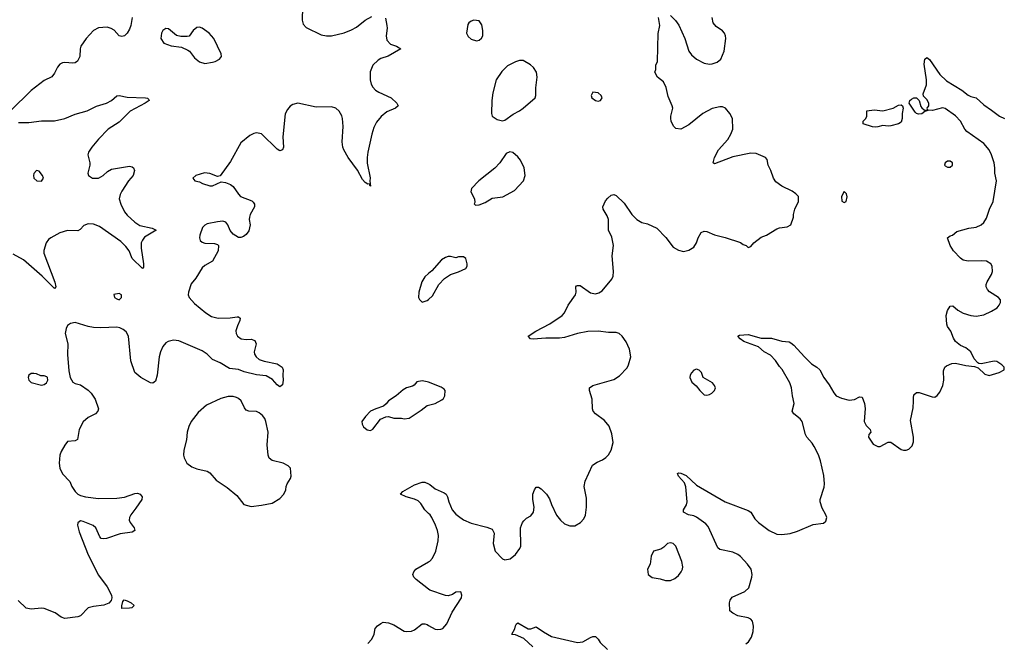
# Model space of a CAD drawing. Header units: inches. Extents: x 1449094 to 1618372, y 389908 to 534307.
# Tile 413 of 494: x 1596840 to 1604448, y 463298 to 468114. Entities that reach past the tile are written whole.
import ezdxf

# ---------------------------------------------------------------- set-up
doc = ezdxf.new("R2010")
doc.units = ezdxf.units.IN
doc.header["$MEASUREMENT"] = 0
doc.layers.add('B5496', color=7, linetype='Continuous')
doc.layers.add('B6406', color=7, linetype='Continuous')

msp = doc.modelspace()

# ---------------------------------------------------------------- linework, layer by layer
at = {"layer": 'B5496', "color": 5}
for points, elevation in [([(1599026.3, 468210), (1599022, 468110), (1599030, 468078.8), (1599054.4, 468054.4), (1599170, 467998.5), (1599210.2, 467990.2), (1599250, 467989.1), (1599346.5, 468013.5), (1599404.9, 468035.1), (1599442.2, 468057.7), (1599510, 468110.5), (1599561.2, 468138.8)], 540), ([(1597709.3, 468130.7), (1597699.2, 468070), (1597690, 468042), (1597670, 468009.6), (1597650.4, 467990), (1597630, 467983.6), (1597610, 467989.6), (1597570, 468033.3), (1597547.4, 468047.4), (1597515.4, 468055.4), (1597450, 468051.4), (1597410, 468030.8), (1597355.2, 467970), (1597313.8, 467910), (1597308, 467890), (1597304, 467830), (1597286.8, 467793.2), (1597270, 467782), (1597250, 467777.7), (1597190, 467783.5), (1597170, 467781.3), (1597150, 467769.6), (1597132.1, 467747.9), (1597110, 467702), (1597090, 467673.6), (1597030, 467645.1), (1596930, 467568), (1596770.6, 467410)], 520), ([(1599666.7, 468126.7), (1599677.2, 468070), (1599678.6, 468050), (1599670.9, 467990), (1599677.3, 467957.3), (1599705.1, 467925.1), (1599751, 467910), (1599786, 467890), (1599688.5, 467831.5), (1599630, 467815.1), (1599610, 467802.9), (1599570, 467762.7), (1599549, 467711), (1599547.4, 467650), (1599556, 467616), (1599570, 467593.4), (1599590.4, 467570.3), (1599614.7, 467554.7), (1599710.4, 467510.3), (1599754, 467470), (1599766, 467450), (1599744.7, 467430), (1599677.7, 467402.3), (1599632.9, 467367.1), (1599596.2, 467323.8), (1599577.7, 467282.3), (1599561.6, 467230), (1599530.4, 467090), (1599525.7, 467050), (1599526.4, 467006.4), (1599547.9, 466892.1), (1599546, 466866), (1599550.8, 466829.2), (1599546, 466834), (1599546, 466846), (1599530, 466844), (1599510, 466857.2), (1599490, 466881.2), (1599451.3, 466951.3), (1599378, 467050), (1599344.5, 467110), (1599337, 467130), (1599331.7, 467171.7), (1599338.5, 467290), (1599335.3, 467350), (1599330, 467372.7), (1599310, 467407.3), (1599282.7, 467430), (1599250, 467440.5), (1599130, 467438), (1598990, 467469.3), (1598950, 467459.3), (1598930, 467445.2), (1598910, 467421.2), (1598892.5, 467387.5), (1598874, 467210), (1598878.8, 467130), (1598870, 467108.7), (1598850, 467101.2), (1598830, 467113.2), (1598710, 467232), (1598670, 467240.9), (1598650, 467236), (1598619.9, 467220.1), (1598550, 467163.7), (1598470, 467019), (1598390, 466908), (1598370, 466902), (1598310, 466925.2), (1598267.5, 466932.5), (1598202, 466910), (1598178, 466890), (1598194, 466870), (1598230, 466862.8), (1598252, 466850), (1598310, 466830.8), (1598330, 466831), (1598398, 466862), (1598430, 466857.3), (1598470, 466841.6), (1598490, 466825.5), (1598530, 466767.3), (1598547.3, 466750), (1598634.4, 466714.4), (1598645.5, 466705.5), (1598655.5, 466690), (1598655.5, 466670), (1598620.4, 466610), (1598615.5, 466590), (1598613, 466570), (1598620.4, 466530), (1598610, 466484), (1598590, 466456), (1598570, 466440.9), (1598550, 466432.7), (1598530, 466433.2), (1598490, 466457.2), (1598466.8, 466486.8), (1598449.4, 466530), (1598432, 466550), (1598410, 466557.4), (1598370, 466554), (1598290, 466536.9), (1598270, 466527), (1598253, 466510), (1598233, 466450), (1598230.7, 466430), (1598236, 466410), (1598250, 466396), (1598270, 466387.3), (1598346.4, 466386.4), (1598370, 466378), (1598376, 466370), (1598373.4, 466330), (1598330.2, 466249.8), (1598270, 466216.3), (1598250, 466197.6), (1598202.5, 466117.5), (1598166.5, 466073.5), (1598144.2, 466010), (1598143.1, 465990), (1598148.7, 465970), (1598190, 465923.7), (1598279.3, 465850), (1598323, 465823), (1598374, 465810), (1598467.5, 465812.5), (1598519.5, 465819.5), (1598530, 465819.3), (1598544, 465810), (1598541.6, 465790), (1598522.4, 465750), (1598510.7, 465710.7), (1598513.4, 465690), (1598524, 465670), (1598550.4, 465650.4), (1598590, 465645.3), (1598630, 465648.2), (1598656.5, 465636.5), (1598668, 465610), (1598653, 465550), (1598655.5, 465530), (1598668.2, 465510), (1598690, 465490.4), (1598730, 465476.5), (1598830, 465456.5), (1598867.7, 465430), (1598876.3, 465410), (1598873, 465370), (1598876.5, 465330), (1598870, 465294), (1598850, 465279.5), (1598830, 465294.7), (1598794.7, 465334.7), (1598744.9, 465364.9), (1598670, 465371.7), (1598574.6, 465394.6), (1598530, 465411.6), (1598460.7, 465420.7), (1598390, 465463.1), (1598330.6, 465490.6), (1598289.7, 465530), (1598250, 465557.4), (1598070, 465633.1), (1598030, 465639.8), (1597988, 465630), (1597970, 465618), (1597945.3, 465590), (1597928, 465550), (1597919.1, 465510), (1597902, 465370), (1597890, 465322), (1597870, 465306), (1597850, 465309.5), (1597777.2, 465350), (1597729.2, 465390), (1597700.1, 465480.1), (1597680.4, 465670), (1597662.7, 465702.7), (1597641, 465721), (1597614.3, 465734.3), (1597590, 465738.7), (1597466.5, 465733.5), (1597410, 465737.1), (1597370, 465744.1), (1597270, 465775.6), (1597232.1, 465767.9), (1597210, 465752.3), (1597198.7, 465730), (1597191.8, 465690), (1597211.7, 465610), (1597208.9, 465528.9), (1597221.3, 465401.3), (1597230.5, 465350), (1597250, 465314.8), (1597270, 465304), (1597310, 465293.4), (1597370, 465253.4), (1597394, 465230), (1597422.5, 465182.5), (1597450.5, 465110), (1597444, 465090), (1597426.8, 465070), (1597370, 465043), (1597330.2, 465009.8), (1597299.6, 464950), (1597286.7, 464873.3), (1597270, 464862.9), (1597210, 464857), (1597190, 464829.3), (1597161.4, 464778.6), (1597151.7, 464750), (1597146, 464690), (1597150.4, 464650), (1597170, 464606), (1597228, 464548), (1597242.4, 464510), (1597268.7, 464470), (1597290, 464450.3), (1597310, 464440.2), (1597350, 464430.2), (1597450, 464417), (1597590, 464419.5), (1597650, 464427), (1597730, 464454.4), (1597750, 464457.1), (1597771, 464450), (1597786.8, 464430), (1597784, 464410), (1597738.7, 464341.3), (1597698, 464290), (1597688.2, 464270), (1597686.4, 464250), (1597694.4, 464230), (1597723.8, 464190), (1597730.7, 464170), (1597710, 464157.6), (1597615.9, 464144.1), (1597510, 464108), (1597485.1, 464105.1), (1597470, 464107.6), (1597459.3, 464119.3), (1597429.6, 464190), (1597408, 464208), (1597330, 464239.8), (1597310, 464243.1), (1597290.3, 464229.7), (1597288.1, 464210), (1597299.1, 464159.1), (1597370, 463982), (1597450, 463825.5), (1597515.3, 463735.2), (1597550.4, 463670.4), (1597553, 463650), (1597548, 463630), (1597530.4, 463609.6), (1597490, 463594), (1597410, 463582.4), (1597370, 463571.8), (1597310, 463509.6), (1597290, 463502), (1597190, 463489.7), (1597161.1, 463501.1), (1597114.5, 463534.5), (1597030, 463566), (1597009.3, 463570.7), (1596930, 463560.9), (1596890, 463569.4), (1596827.9, 463627.9)], 540), ([(1596830, 467320.8), (1596910, 467321.3), (1597010, 467332.7), (1597110, 467333.4), (1597190, 467350.3), (1597270, 467384.2), (1597361.2, 467410), (1597434.6, 467445.4), (1597510, 467468.7), (1597549.7, 467490.3), (1597590, 467527.3), (1597610, 467527.7), (1597670, 467514.9), (1597812, 467512), (1597827.1, 467507.1), (1597837.3, 467497.3), (1597841, 467490), (1597810.8, 467470), (1597693.2, 467406.8), (1597610, 467323.5), (1597524.9, 467270), (1597450, 467191.8), (1597398.4, 467130), (1597372.7, 467090), (1597367.7, 467070), (1597383, 467010), (1597382, 466990), (1597366, 466930), (1597371.3, 466910), (1597402, 466890), (1597450, 466890.6), (1597485.2, 466910), (1597517.7, 466942.3), (1597550, 466960.4), (1597690, 466983.1), (1597710, 466979.1), (1597720.7, 466970), (1597727.7, 466950), (1597718, 466910), (1597681.3, 466870), (1597629.2, 466790.8), (1597615.8, 466764.2), (1597610.3, 466730), (1597622.6, 466690), (1597650.7, 466630.7), (1597670, 466605.8), (1597730, 466550.2), (1597770, 466524.4), (1597865.3, 466505.3), (1597894.8, 466490), (1597805.9, 466434.1), (1597788.5, 466411.5), (1597779.6, 466390), (1597780.2, 466350), (1597798.3, 466230), (1597796.9, 466203.1), (1597790, 466192.7), (1597709.7, 466270), (1597686, 466330), (1597661.8, 466361.8), (1597621.8, 466401.8), (1597457, 466517), (1597410, 466534.8), (1597370, 466538.8), (1597335.5, 466524.5), (1597306.5, 466493.5), (1597290, 466483.5), (1597210, 466486), (1597150, 466468.7), (1597080.4, 466430), (1597064.2, 466415.8), (1597046.3, 466390), (1597027.4, 466332.6), (1597028, 466310), (1597112.5, 466087.5), (1597121, 466050), (1597110, 466039), (1597012.9, 466132.9), (1596870, 466260.5), (1596790, 466303.6)], 520), ([(1600000, 466154.5), (1599970, 466128.7), (1599946.8, 466090), (1599924.7, 466010), (1599922, 465970), (1599930, 465954), (1599950, 465934), (1599990, 465944.7), (1600000, 465954)], 560), ([(1600000, 465314.1), (1599990, 465318), (1599950, 465326), (1599910, 465317.2), (1599888.1, 465291.9), (1599875.8, 465284.2), (1599830, 465271.8), (1599803.4, 465256.6), (1599750, 465209.2), (1599691.3, 465170), (1599673.2, 465146.8), (1599650.6, 465129.4), (1599592, 465110), (1599552, 465090), (1599511.3, 465050), (1599482.8, 465010), (1599486.8, 464990), (1599498, 464970), (1599525.8, 464945.8), (1599550, 464941), (1599570, 464952), (1599628.7, 465030), (1599670, 465047.3), (1599690.7, 465050.7), (1599730, 465038), (1599790, 465038), (1599810, 465032), (1599850, 465038), (1599942.5, 465097.5), (1599990, 465134), (1600000, 465136.8)], 560), ([(1600000, 464300.8), (1599970.8, 464330), (1599938.6, 464378.6), (1599918.5, 464398.5), (1599890, 464411.7), (1599826.6, 464430), (1599784, 464450), (1599802, 464470), (1599890, 464522), (1599950, 464544), (1599970, 464544), (1600000, 464529.6)], 540), ([(1600000, 463717.2), (1599903.7, 463790), (1599886, 463810), (1599879.3, 463830), (1599886, 463850), (1599900.9, 463870), (1600000, 463927.1)], 540), ([(1599530, 463297.3), (1599560.9, 463330), (1599578.4, 463370), (1599587.6, 463412.4), (1599605.8, 463434.2), (1599630, 463450.7), (1599650, 463460.7), (1599690, 463457.3), (1599730, 463440.7), (1599810, 463393), (1599830, 463390.4), (1599867.5, 463392.5), (1599890, 463401.6), (1599950, 463448.2), (1599970, 463448.4), (1599990, 463442.4), (1600000, 463436.5)], 540)]:
    msp.add_lwpolyline(points, dxfattribs=dict(at, elevation=elevation))
for points, elevation in [([(1598230, 468057.6), (1598210, 468055.1), (1598180.3, 468030), (1598150, 467986.6), (1598135.2, 467984.8), (1598084.8, 467984.8), (1598053, 467993), (1597990, 468043.7), (1597970, 468047), (1597945.5, 468030), (1597934.9, 468010), (1597930.6, 467970), (1597954.2, 467934.2), (1598010, 467913), (1598090, 467901.6), (1598139.6, 467879.6), (1598151.5, 467871.5), (1598190, 467820.5), (1598230, 467788), (1598270, 467777.1), (1598330, 467786.4), (1598350, 467790.6), (1598385.2, 467810), (1598399.3, 467830), (1598398, 467850), (1598340.5, 467970), (1598305.6, 468010), (1598250, 468049.6)], 540), ([(1596970, 466948.7), (1596950, 466926), (1596946, 466910), (1596951, 466890), (1596972, 466870), (1597010, 466868.4), (1597025.2, 466890), (1597017.2, 466910), (1596990, 466944)], 520), ([(1597610, 465999), (1597567.1, 465992.9), (1597572, 465970), (1597590, 465958), (1597610, 465952), (1597628, 465970), (1597628, 465990)], 540), ([(1596950, 465382), (1596930, 465382), (1596912, 465370), (1596904.7, 465350), (1596912, 465330), (1596930, 465312), (1597010, 465291), (1597030, 465296), (1597048.7, 465310), (1597059, 465330), (1597055.3, 465350), (1597050, 465355.3), (1597030, 465364), (1597004.7, 465364.7), (1596970, 465379)], 540), ([(1598450, 465205.3), (1598394, 465190), (1598283.9, 465136.1), (1598220.4, 465079.6), (1598166.4, 465010), (1598147.8, 464972.3), (1598134.9, 464930), (1598130.5, 464870), (1598108.4, 464790), (1598106.4, 464750), (1598110.4, 464730), (1598133, 464690), (1598170, 464662.4), (1598210, 464644.9), (1598288.4, 464628.4), (1598310, 464614), (1598357.7, 464557.7), (1598442.8, 464502.8), (1598518.8, 464438.8), (1598571, 464371), (1598630, 464356), (1598710, 464366), (1598790, 464381), (1598850, 464416), (1598881.2, 464450), (1598897.5, 464482.5), (1598899.3, 464510), (1598906, 464530), (1598932.7, 464570), (1598937.2, 464590), (1598934, 464650), (1598915.3, 464670), (1598875.3, 464690), (1598790, 464709.3), (1598767.7, 464727.7), (1598760.9, 464750), (1598751.7, 464831.7), (1598759.6, 464930), (1598742.4, 465010), (1598733.4, 465033.4), (1598716.6, 465056.6), (1598690, 465078.7), (1598670, 465088), (1598610, 465091.6), (1598590, 465099.3), (1598576.9, 465116.9), (1598551.6, 465170), (1598529.8, 465189.8), (1598516, 465196), (1598490, 465203.9)], 560), ([(1597630, 463566), (1597628.7, 463588.7), (1597638, 463622), (1597646.6, 463633.4), (1597670, 463627.3), (1597701, 463610), (1597724.7, 463590), (1597706.8, 463573.2), (1597690, 463569.6)], 540)]:
    msp.add_lwpolyline(points, close=True, dxfattribs=dict(at, elevation=elevation))
at = {"layer": 'B6406', "color": 5}
for points, elevation in [([(1600000, 464529.6), (1600010, 464524.9), (1600050.8, 464490), (1600121.2, 464461.2), (1600134.4, 464450), (1600145.3, 464430), (1600156, 464390), (1600182, 464330), (1600210, 464296), (1600230, 464279.6), (1600270, 464253.1), (1600330, 464225.7), (1600450, 464196.3), (1600490, 464181), (1600506.8, 464150), (1600499.1, 464070), (1600514.8, 464010), (1600570, 463951.3), (1600590, 463942.8), (1600630, 463950.8), (1600670, 463984), (1600703.7, 464030), (1600711.6, 464048.4), (1600709.5, 464190), (1600724.5, 464230), (1600734.9, 464245.1), (1600756.3, 464263.7), (1600790, 464283), (1600809.6, 464310), (1600814.3, 464350), (1600804.7, 464410), (1600805.6, 464450), (1600817, 464483), (1600830, 464504.7), (1600850, 464504), (1600870, 464490.4), (1600910.4, 464450), (1600934.4, 464414.4), (1600950.4, 464370), (1600989.1, 464289.1), (1601018, 464250), (1601050, 464220.5), (1601090, 464204.9), (1601130, 464206), (1601173.2, 464230), (1601200.1, 464259.9), (1601213.3, 464286.7), (1601220.5, 464350), (1601218.7, 464418.7), (1601201.2, 464510), (1601209.3, 464550), (1601265.8, 464674.2), (1601302, 464698), (1601343.6, 464716.4), (1601370, 464734), (1601390, 464754.8), (1601411.5, 464790), (1601424.7, 464850), (1601416.6, 464916.6), (1601395.5, 464975.5), (1601358.2, 465018.2), (1601289.3, 465070), (1601271.5, 465091.5), (1601265.1, 465110), (1601263.3, 465183.3), (1601242.7, 465250), (1601244, 465270), (1601268, 465290), (1601430, 465336.4), (1601475.4, 465364.6), (1601534.3, 465425.7), (1601545.1, 465450), (1601561.6, 465510), (1601551.6, 465570), (1601526.3, 465626.3), (1601495.6, 465670), (1601472.3, 465690), (1601450, 465699.7), (1601390, 465699.1), (1601310, 465708.6), (1601230, 465705.6), (1601150, 465692.1), (1601050, 465659.1), (1601010, 465653.7), (1600905.7, 465654.3), (1600807.9, 465647.9), (1600788, 465650), (1600769, 465670), (1600829.2, 465710), (1600935.5, 465764.5), (1601031.8, 465830), (1601049.6, 465850), (1601077, 465910), (1601134, 465990), (1601140.7, 466010), (1601137.2, 466050), (1601142, 466058), (1601150, 466062.8), (1601170, 466060.5), (1601250, 466006), (1601290, 465998.4), (1601315.6, 466004.4), (1601340.8, 466019.2), (1601416.2, 466110), (1601425.3, 466134.7), (1601429.7, 466170), (1601419.3, 466290), (1601428.7, 466371.3), (1601415.7, 466435.7), (1601391.1, 466490), (1601388.7, 466570), (1601378.4, 466598.4), (1601349.8, 466650), (1601346.4, 466670), (1601365.6, 466714.4), (1601384, 466736), (1601410, 466758), (1601430, 466763), (1601450, 466756.3), (1601510, 466697.3), (1601570, 466611), (1601610, 466571.3), (1601647.1, 466547.1), (1601690, 466538.8), (1601763.4, 466503.4), (1601832.3, 466432.3), (1601890, 466358.8), (1601930, 466334.8), (1601970, 466324), (1602010, 466334.8), (1602050, 466358.8), (1602069.5, 466390), (1602082.9, 466430), (1602106.6, 466470), (1602130, 466482), (1602150, 466479.3), (1602210, 466452), (1602290, 466432.4), (1602410, 466394.8), (1602430, 466378), (1602454, 466370), (1602470, 466354), (1602490, 466362), (1602514, 466390), (1602570, 466434), (1602610, 466450.7), (1602690, 466498.8), (1602712.1, 466507.9), (1602770, 466514.8), (1602799, 466530), (1602819, 466590), (1602819, 466610), (1602828.7, 466650), (1602858, 466710), (1602858, 466750), (1602838, 466770), (1602809.3, 466789.3), (1602728.1, 466828.1), (1602682.8, 466862.8), (1602664.5, 466890), (1602643.7, 466950), (1602622.7, 466990), (1602615.1, 467035.1), (1602602, 467050), (1602530, 467080.9), (1602490, 467084.2), (1602350, 467054.5), (1602210, 467002), (1602198, 467010), (1602209, 467050), (1602240.9, 467110), (1602310.9, 467189.1), (1602335.6, 467230), (1602349.5, 467270), (1602347, 467350), (1602327, 467390), (1602295.1, 467430), (1602270, 467440.7), (1602250, 467440.7), (1602190, 467429.6), (1602119.1, 467390), (1602010, 467302), (1601950, 467269.4), (1601910, 467273.2), (1601891.9, 467291.9), (1601875.1, 467330), (1601872.7, 467350), (1601872.7, 467370), (1601886, 467430), (1601882.7, 467450), (1601850, 467522), (1601835.6, 467590), (1601814.8, 467634.8), (1601769.3, 467670), (1601748.7, 467710), (1601755.3, 467730), (1601756.4, 467763.6), (1601768.7, 467791.3), (1601772.5, 468007.5), (1601785.2, 468070), (1601777.2, 468130)], 540), ([(1601870, 468146.8), (1601908.3, 468108.3), (1601932.3, 468072.3), (1601979.1, 467970), (1602010.3, 467870), (1602030, 467842.4), (1602070, 467808.7), (1602130, 467779.5), (1602170, 467772), (1602190, 467773.7), (1602230, 467786.7), (1602258.4, 467810), (1602282.4, 467870), (1602297, 467970), (1602294.5, 467990), (1602286.6, 468010), (1602270, 468029.3), (1602221.7, 468061.7), (1602199.6, 468090), (1602191.2, 468131.2)], 540), ([(1602450, 463294), (1602472.7, 463310), (1602494.7, 463345.3), (1602508, 463390), (1602511.1, 463430), (1602503, 463470), (1602490, 463484.2), (1602470, 463495.1), (1602390, 463509.7), (1602349.2, 463530), (1602326.6, 463550), (1602323.7, 463610), (1602329.5, 463630.5), (1602346, 463654), (1602442.7, 463697.3), (1602474.2, 463725.9), (1602498.3, 463810), (1602500.4, 463830), (1602492.2, 463870), (1602464, 463910), (1602410, 463969.7), (1602390, 463985.1), (1602350, 464002.4), (1602250, 464023.6), (1602235.2, 464035.2), (1602159.3, 464199.3), (1602142, 464222), (1602070, 464273.3), (1602050, 464282), (1602009, 464290), (1601969.3, 464310), (1601969.4, 464330), (1601992.6, 464367.4), (1601998, 464390), (1601986.4, 464506.4), (1601976.9, 464536.9), (1601929.4, 464590), (1601922, 464610), (1601930, 464614), (1601950, 464613), (1601990, 464593), (1602070, 464520.5), (1602290, 464390.5), (1602470, 464324), (1602490.3, 464310.3), (1602520.3, 464260.2), (1602547.7, 464230), (1602630, 464168.7), (1602690, 464142), (1602730, 464139.5), (1602792.7, 464147.3), (1602850, 464164.9), (1602970, 464215.5), (1603050, 464226.4), (1603070, 464242.8), (1603075.6, 464270), (1603069.5, 464290), (1603040.9, 464340.9), (1603025.4, 464390), (1603025.7, 464410), (1603056.8, 464503.2), (1603059.4, 464530), (1603054.8, 464594.8), (1603027.9, 464707.9), (1603013, 464753), (1602978.6, 464818.6), (1602963.3, 464843.3), (1602922.7, 464890), (1602911.5, 464911.5), (1602885.6, 465010), (1602870, 465031.8), (1602820.9, 465070), (1602809.4, 465090), (1602825.6, 465150), (1602811.1, 465210), (1602803.9, 465270), (1602790.7, 465310.7), (1602732, 465412), (1602710, 465437), (1602681.4, 465481.5), (1602642.8, 465522.8), (1602592, 465550), (1602548.3, 465588.3), (1602435.1, 465630), (1602406.6, 465650), (1602389, 465670), (1602402, 465678), (1602470, 465683), (1602570, 465654.9), (1602650, 465653.7), (1602730, 465630.5), (1602786, 465626), (1602799.8, 465619.8), (1602822, 465602), (1602903.8, 465510), (1602957.4, 465457.4), (1603000.7, 465430), (1603021.6, 465410), (1603054.4, 465350), (1603094.7, 465294.7), (1603130, 465233.4), (1603150, 465210.4), (1603190, 465190.4), (1603250, 465176.3), (1603290, 465182), (1603330, 465202.8), (1603350, 465198), (1603368, 465150), (1603372.1, 465112.1), (1603365.5, 465010), (1603380.9, 464980.9), (1603411.3, 464950), (1603416, 464930), (1603401, 464910), (1603398, 464890), (1603435.3, 464835.3), (1603470, 464818), (1603490, 464818), (1603549.5, 464850.5), (1603570, 464850.7), (1603650, 464794.8), (1603670, 464790.8), (1603690, 464791), (1603710, 464798), (1603736, 464824), (1603747, 464853), (1603747, 464890), (1603722, 465018), (1603742.7, 465117.3), (1603747.3, 465167.3), (1603745.1, 465194.9), (1603750, 465218), (1603770, 465234.8), (1603790, 465234.8), (1603890, 465201), (1603910, 465198), (1603930, 465211.3), (1603950, 465238), (1603971.8, 465290), (1603979.5, 465330), (1603977.5, 465402.5), (1603989.3, 465430), (1604000.1, 465439.9), (1604041.5, 465458.5), (1604070, 465460.7), (1604150, 465442.8), (1604216.9, 465436.9), (1604245.4, 465425.4), (1604298, 465378), (1604330, 465367.3), (1604408, 465390), (1604446, 465410), (1604448, 465430), (1604428.7, 465450), (1604390, 465475.1), (1604370, 465477), (1604270, 465455.3), (1604250, 465458), (1604243.1, 465463.1), (1604216, 465496), (1604189, 465550), (1604150, 465579.3), (1604110, 465597.2), (1604069.7, 465629.7), (1604054.7, 465654.7), (1604033.6, 465710), (1604010, 465743.7), (1604003.9, 465763.9), (1603998.9, 465830), (1604010, 465867.7), (1604030, 465902), (1604050, 465904.9), (1604088, 465870), (1604130, 465849.1), (1604190, 465829.1), (1604230, 465825.2), (1604290, 465835.6), (1604350, 465862.3), (1604391.8, 465890), (1604409.5, 465910), (1604419.5, 465930), (1604418, 465950), (1604402.7, 465970), (1604333.5, 466013.5), (1604317, 466030), (1604307.3, 466050), (1604307.6, 466070), (1604315.6, 466090), (1604350, 466146.8), (1604357.6, 466170), (1604354.5, 466210), (1604342.7, 466230), (1604309.6, 466249.6), (1604270, 466253), (1604170, 466249.6), (1604130, 466258.4), (1604110, 466272.3), (1604055.1, 466330), (1604029, 466370), (1604009, 466430), (1604030, 466444.7), (1604048.9, 466451.1), (1604080.9, 466479.1), (1604175.1, 466504.9), (1604230, 466512.2), (1604270, 466530.4), (1604290.7, 466549.3), (1604310, 466580.7), (1604333.1, 466650), (1604361.2, 466710), (1604388.5, 466870), (1604374.8, 466930), (1604375.4, 466970), (1604369, 467010), (1604349.8, 467070), (1604330, 467109.7), (1604290, 467157.2), (1604157.8, 467250), (1604142.2, 467270), (1604109.8, 467330), (1604071, 467371), (1603990, 467428.6), (1603970, 467432.3), (1603893.3, 467413.3), (1603864.7, 467415.3), (1603834.6, 467405.4), (1603810, 467386.3), (1603783.9, 467383.9), (1603769.6, 467389.6), (1603760.1, 467400.1), (1603712.7, 467470), (1603718, 467490), (1603730, 467499.3), (1603750, 467510.2), (1603770.3, 467510.3), (1603790.4, 467490.4), (1603803.7, 467443.7), (1603810, 467434.8), (1603830, 467418.8), (1603846, 467414), (1603850, 467414), (1603855.3, 467424.7), (1603853.2, 467430), (1603864.5, 467450), (1603863.6, 467470), (1603850, 467498), (1603824.9, 467524.9), (1603821.7, 467541.7), (1603847.8, 467612.2), (1603846.8, 467650), (1603829.8, 467770.2), (1603834, 467810), (1603850, 467822.8), (1603870, 467806), (1603950, 467690.6), (1604001.2, 467641.2), (1604120.4, 467570), (1604170, 467531.7), (1604190, 467520.9), (1604230.2, 467510.2), (1604290, 467455.6), (1604350, 467416.5), (1604410, 467368.9), (1604450, 467350.3)], 520), ([(1600000, 465954), (1600030, 465982), (1600079, 466070), (1600123.2, 466116.8), (1600170, 466146.8), (1600230, 466166), (1600288.4, 466191.6), (1600298, 466210), (1600298, 466230), (1600288, 466270), (1600270, 466282), (1600230, 466282), (1600210, 466275.3), (1600170, 466285.2), (1600150, 466285.2), (1600130, 466279), (1600099.8, 466260.2), (1600024.5, 466175.5), (1600000, 466154.5)], 560), ([(1600000, 465136.8), (1600050, 465150.6), (1600101.5, 465178.5), (1600114, 465190), (1600125.2, 465210), (1600129, 465250), (1600121.2, 465261.2), (1600096.6, 465276.6), (1600000, 465314.1)], 560), ([(1600000, 463927.1), (1600008.2, 463931.8), (1600030, 463954.8), (1600055.1, 464010), (1600073.5, 464090), (1600076.8, 464130), (1600068.5, 464170), (1600053.8, 464210), (1600025.5, 464270), (1600010.8, 464290), (1600000, 464300.8)], 540), ([(1600000, 463436.5), (1600050, 463407), (1600070, 463403.7), (1600093.4, 463406.6), (1600110, 463413), (1600140.7, 463450), (1600181.7, 463538.3), (1600254, 463650), (1600257.2, 463670), (1600250, 463695.3), (1600210, 463694), (1600184.9, 463675.1), (1600150, 463663.7), (1600130, 463667), (1600010, 463709.7), (1600000, 463717.2)], 540), ([(1600804.5, 463270), (1600736.2, 463336.2), (1600670, 463362.7), (1600646.8, 463366.8), (1600644, 463370), (1600666, 463410), (1600670, 463432), (1600679, 463450), (1600690, 463455.5), (1600770, 463410.7), (1600790, 463410.8), (1600830, 463426.8), (1600886.4, 463386.4), (1600950.3, 463350.3), (1601150, 463304.9), (1601191.5, 463308.5), (1601250, 463344), (1601270, 463351), (1601290, 463351.3), (1601310, 463331), (1601325.7, 463305.7), (1601383, 463250)], 520)]:
    msp.add_lwpolyline(points, dxfattribs=dict(at, elevation=elevation))
for points, elevation in [([(1600350, 468109.3), (1600330, 468102.7), (1600310.5, 468089.5), (1600303.7, 468076.3), (1600293.4, 468010), (1600305.5, 467985.5), (1600330, 467964), (1600370, 467950.8), (1600390, 467956), (1600409.4, 467970.6), (1600419.3, 467990), (1600418.4, 468030), (1600410, 468075.3), (1600390, 468105.2)], 560), ([(1600730, 467799), (1600702, 467798), (1600670, 467789), (1600610, 467757.2), (1600564.7, 467715.3), (1600522.8, 467650), (1600496.3, 467550), (1600487.7, 467490), (1600484.7, 467390), (1600492, 467370), (1600530, 467344.7), (1600570, 467332), (1600590, 467338), (1600654.2, 467385.8), (1600702, 467410), (1600730, 467431), (1600822, 467510), (1600828.7, 467530), (1600829.1, 467589.1), (1600839.3, 467670), (1600832.7, 467710), (1600810, 467744), (1600786.8, 467766.8)], 560), ([(1601270, 467554), (1601256, 467530), (1601261, 467510), (1601290, 467491), (1601310, 467484.9), (1601328, 467490), (1601342, 467510), (1601334, 467530), (1601310, 467549)], 560), ([(1603550, 467292), (1603510, 467298), (1603470, 467287.8), (1603450, 467283.6), (1603430, 467285.6), (1603358, 467310), (1603358, 467330), (1603378, 467350), (1603386, 467370), (1603386, 467410), (1603442, 467418), (1603510, 467410.8), (1603590, 467430.7), (1603630, 467454.9), (1603650, 467457.3), (1603661, 467450), (1603666.8, 467430), (1603658.8, 467390), (1603658.8, 467350), (1603650, 467324), (1603631.3, 467310), (1603570, 467294)], 520), ([(1600626.4, 467093.6), (1600599.8, 467080.2), (1600550.8, 467010), (1600512.5, 466967.5), (1600386.8, 466870), (1600331.3, 466810), (1600325.4, 466785.4), (1600354.8, 466730), (1600356.9, 466703.1), (1600352.7, 466692.7), (1600362, 466682), (1600390, 466684.7), (1600437.5, 466702.5), (1600490, 466736), (1600574.2, 466745.8), (1600664.1, 466795.9), (1600733.2, 466870), (1600745.2, 466910), (1600737.2, 466970), (1600710, 467028.7), (1600690, 467055.3), (1600650, 467088.7)], 560), ([(1604030, 467022), (1604010, 467022), (1603992, 467010), (1603984.7, 466990), (1603990, 466984.7), (1604010, 466976), (1604030, 466976), (1604048.7, 466990), (1604048, 467010)], 540), ([(1603210, 466788), (1603191.3, 466750), (1603192.7, 466712.7), (1603210, 466702), (1603226, 466710), (1603234, 466746), (1603228, 466770)], 540), ([(1602070, 465415.3), (1602050, 465408), (1602030, 465388), (1602021, 465370), (1602018, 465350), (1602034.4, 465314.4), (1602067.5, 465287.5), (1602094.8, 465250), (1602130, 465217.3), (1602150, 465214), (1602170, 465218.8), (1602188.7, 465230), (1602208.7, 465250), (1602215.3, 465270), (1602209, 465290), (1602194, 465310), (1602122, 465350), (1602108, 465390), (1602090, 465408)], 540), ([(1601870, 464074), (1601846, 464070), (1601818, 464042), (1601794, 464026), (1601738, 464010), (1601720.7, 463970), (1601711, 463910), (1601691.3, 463870), (1601696, 463830), (1601726, 463806), (1601790, 463795.5), (1601830, 463782.4), (1601870, 463782.4), (1601902, 463798), (1601930, 463822.8), (1601952, 463850), (1601962, 463870), (1601965.1, 463890), (1601957.6, 463930), (1601910, 464049), (1601890, 464069.3)], 540)]:
    msp.add_lwpolyline(points, close=True, dxfattribs=dict(at, elevation=elevation))

doc.saveas('drawing.dxf')
